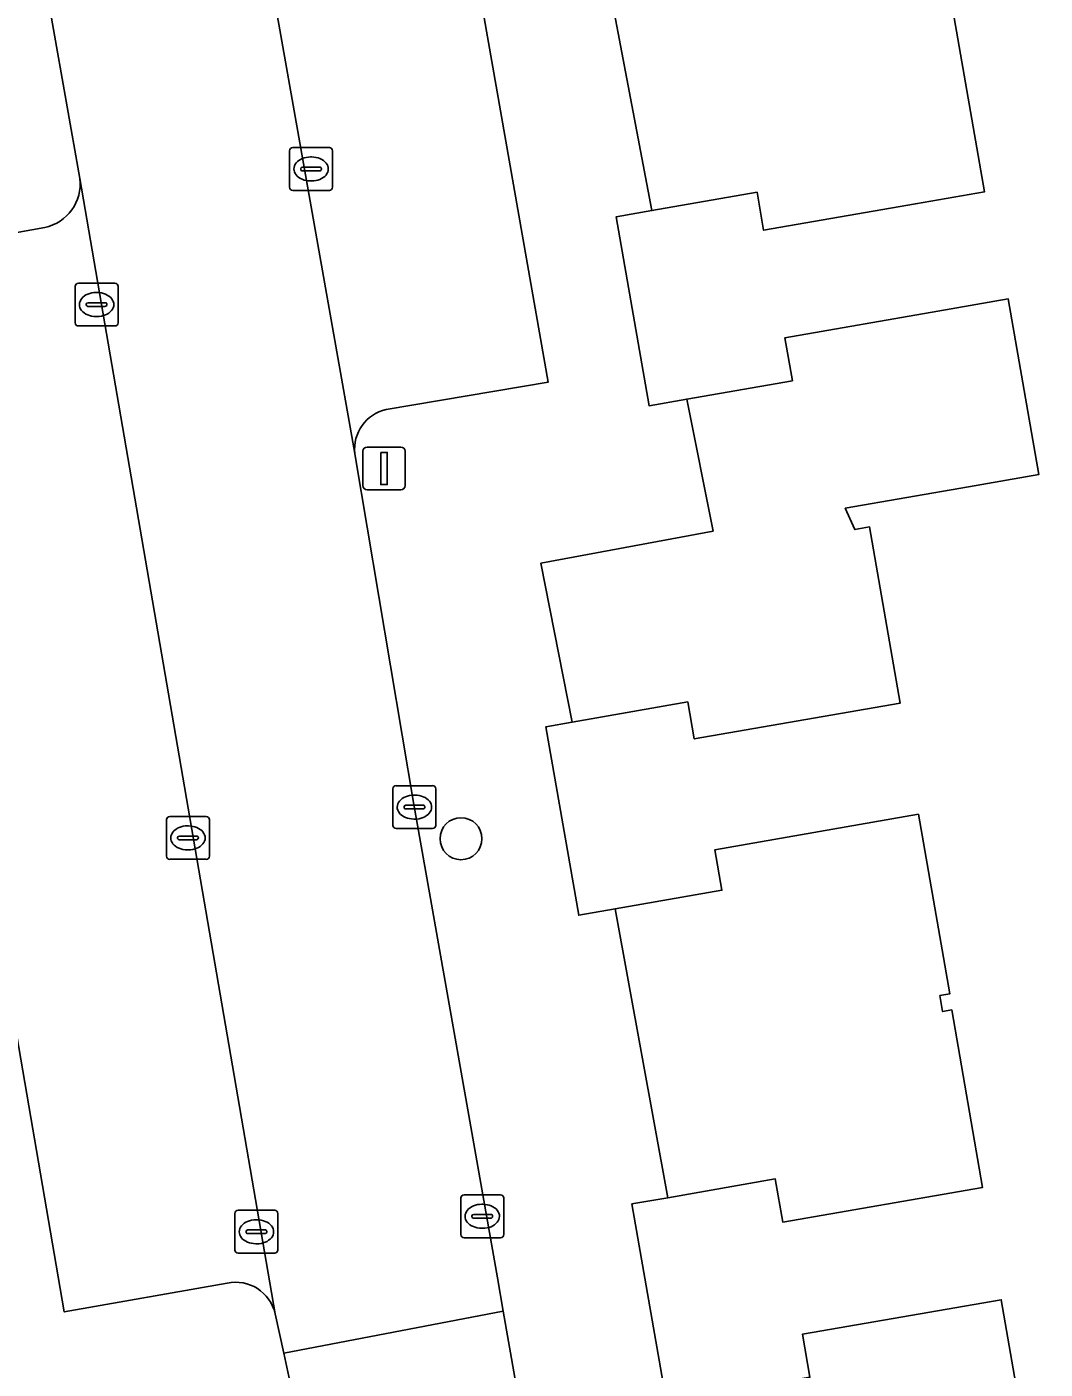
# Model space of a CAD drawing. Extents: x 157793 to 159380, y 380877 to 382313.
# Drawn here: x 158451.2 to 158474.96, y 381278.44 to 381309.75 of the extents above; entities that cross this region are included whole.
import ezdxf

# ---------------------------------------------------------------- set-up
doc = ezdxf.new("R2010")
doc.units = 0
for name, color, linetype in [('IMGEO_Boom', 7, 'Continuous'), ('IMGEO_Erf', 7, 'Continuous'), ('IMGEO_Kolk', 7, 'Continuous'), ('IMGEO_Lichtmast', 7, 'Continuous'), ('IMGEO_Pand', 7, 'Continuous'), ('IMGEO_Parkeervlak_open', 7, 'Continuous'), ('IMGEO_Rijbaan_lokaal_open', 7, 'Continuous'), ('IMGEO_Voetpad_open', 7, 'Continuous')]:
    doc.layers.add(name, color=color, linetype=linetype)

msp = doc.modelspace()

# ---------------------------------------------------------------- linework, layer by layer
at = {"layer": 'IMGEO_Boom'}
msp.add_circle((158461.33, 381290.812), 0.489, dxfattribs=at)
at = {"layer": 'IMGEO_Erf'}
for points in [[(158466.956, 381312.653), (158464.5, 381312.226), (158465.785, 381305.462), (158468.237, 381305.889), (158468.391, 381305.005), (158471.933, 381305.622), (158473.544, 381305.902), (158472.806, 381310.138), (158472.513, 381310.087), (158472.457, 381310.411), (158472.755, 381310.463), (158472.034, 381314.598), (158470.42, 381314.317), (158466.776, 381313.683)], [(158466.596, 381301.065), (158467.213, 381297.988), (158467.005, 381297.949), (158463.195, 381297.235), (158463.927, 381293.531), (158466.62, 381294.001), (158466.77, 381293.139), (158471.578, 381293.977), (158470.862, 381298.083), (158470.519, 381298.023), (158470.294, 381298.521), (158473.172, 381299.022), (158474.812, 381299.308), (158474.098, 381303.403), (158472.458, 381303.117), (158468.886, 381302.495), (158469.06, 381301.494)], [(158466.152, 381282.439), (158468.661, 381282.876), (158468.837, 381281.868), (158473.499, 381282.68), (158472.778, 381286.818), (158472.566, 381286.781), (158472.502, 381287.152), (158472.732, 381287.192), (158472.002, 381291.381), (158467.255, 381290.554), (158467.419, 381289.61), (158464.929, 381289.176)], [(158466.403, 381277.715), (158466.455, 381277.397), (158468.355, 381277.754), (158468.758, 381275.456), (158467.588, 381275.254), (158467.744, 381274.38), (158471.264, 381274.382), (158474.347, 381275.4), (158474.256, 381275.923), (158474.641, 381275.99), (158473.932, 381280.06), (158469.297, 381279.253), (158469.472, 381278.249), (158468.405, 381278.063)]]:
    msp.add_lwpolyline(points, close=True, dxfattribs=at)
at = {"layer": 'IMGEO_Kolk'}
for p, q in [((158457.332, 381306.007), (158457.332, 381306.859)), ((158457.407, 381306.933), (158458.259, 381306.933)), ((158457.82, 381306.713), (158457.845, 381306.713)), ((158458.333, 381306.859), (158458.333, 381306.007)), ((158457.591, 381306.427), (158457.591, 381306.439)), ((158458.029, 381306.39), (158457.631, 381306.39)), ((158457.634, 381306.476), (158458.032, 381306.476)), ((158458.075, 381306.439), (158458.075, 381306.427)), ((158457.843, 381306.153), (158457.818, 381306.153)), ((158458.259, 381305.933), (158457.407, 381305.933)), ((158452.329, 381302.845), (158452.329, 381303.697)), ((158452.404, 381303.771), (158453.256, 381303.771)), ((158453.33, 381303.697), (158453.33, 381302.845)), ((158452.588, 381303.265), (158452.588, 381303.277)), ((158452.631, 381303.314), (158453.029, 381303.314)), ((158452.817, 381303.551), (158452.842, 381303.551)), ((158453.072, 381303.277), (158453.072, 381303.265)), ((158453.026, 381303.228), (158452.628, 381303.228)), ((158452.84, 381302.991), (158452.815, 381302.991)), ((158453.256, 381302.771), (158452.404, 381302.771)), ((158459.817, 381292.049), (158460.669, 381292.049)), ((158459.742, 381291.123), (158459.742, 381291.975)), ((158460.23, 381291.829), (158460.255, 381291.829)), ((158460.743, 381291.975), (158460.743, 381291.123)), ((158460.001, 381291.543), (158460.001, 381291.555)), ((158460.439, 381291.506), (158460.041, 381291.506)), ((158460.044, 381291.592), (158460.442, 381291.592)), ((158460.485, 381291.555), (158460.485, 381291.543)), ((158454.46, 381290.405), (158454.46, 381291.257)), ((158454.535, 381291.331), (158455.387, 381291.331)), ((158454.948, 381291.111), (158454.973, 381291.111)), ((158455.461, 381291.257), (158455.461, 381290.405)), ((158460.669, 381291.049), (158459.817, 381291.049)), ((158460.253, 381291.269), (158460.228, 381291.269)), ((158454.719, 381290.825), (158454.719, 381290.837)), ((158455.157, 381290.788), (158454.759, 381290.788)), ((158454.762, 381290.874), (158455.16, 381290.874)), ((158455.203, 381290.837), (158455.203, 381290.825)), ((158454.971, 381290.551), (158454.946, 381290.551)), ((158455.387, 381290.331), (158454.535, 381290.331)), ((158461.326, 381281.58), (158461.326, 381282.432)), ((158461.401, 381282.506), (158462.253, 381282.506)), ((158461.814, 381282.286), (158461.839, 381282.286)), ((158462.327, 381282.432), (158462.327, 381281.58)), ((158456.057, 381281.218), (158456.057, 381282.07)), ((158456.132, 381282.144), (158456.984, 381282.144)), ((158457.058, 381282.07), (158457.058, 381281.218)), ((158461.585, 381282), (158461.585, 381282.012)), ((158461.628, 381282.049), (158462.026, 381282.049)), ((158462.069, 381282.012), (158462.069, 381282)), ((158456.359, 381281.687), (158456.757, 381281.687)), ((158456.545, 381281.924), (158456.57, 381281.924)), ((158462.023, 381281.963), (158461.625, 381281.963)), ((158461.837, 381281.726), (158461.812, 381281.726)), ((158456.316, 381281.638), (158456.316, 381281.65)), ((158456.754, 381281.601), (158456.356, 381281.601)), ((158456.568, 381281.364), (158456.543, 381281.364)), ((158456.8, 381281.65), (158456.8, 381281.638)), ((158462.253, 381281.506), (158461.401, 381281.506)), ((158456.984, 381281.144), (158456.132, 381281.144))]:
    msp.add_line(p, q, dxfattribs=at)
for points in [[(158457.332, 381306.007), (158457.332, 381306.859)], [(158457.407, 381306.933), (158458.259, 381306.933)], [(158458.333, 381306.859), (158458.333, 381306.007)], [(158458.259, 381305.933), (158457.407, 381305.933)], [(158452.329, 381302.845), (158452.329, 381303.697)], [(158452.404, 381303.771), (158453.256, 381303.771)], [(158453.33, 381303.697), (158453.33, 381302.845)], [(158453.256, 381302.771), (158452.404, 381302.771)], [(158459.817, 381292.049), (158460.669, 381292.049)], [(158459.742, 381291.123), (158459.742, 381291.975)], [(158460.743, 381291.975), (158460.743, 381291.123)], [(158454.46, 381290.405), (158454.46, 381291.257)], [(158454.535, 381291.331), (158455.387, 381291.331)], [(158455.461, 381291.257), (158455.461, 381290.405)], [(158460.669, 381291.049), (158459.817, 381291.049)], [(158455.387, 381290.331), (158454.535, 381290.331)], [(158461.326, 381281.58), (158461.326, 381282.432)], [(158461.401, 381282.506), (158462.253, 381282.506)], [(158462.327, 381282.432), (158462.327, 381281.58)], [(158456.057, 381281.218), (158456.057, 381282.07)], [(158456.132, 381282.144), (158456.984, 381282.144)], [(158457.058, 381282.07), (158457.058, 381281.218)], [(158462.253, 381281.506), (158461.401, 381281.506)], [(158456.984, 381281.144), (158456.132, 381281.144)]]:
    msp.add_lwpolyline(points, dxfattribs=at)
for centre, radius, start, end in [((158457.409, 381306.857), 0.0765, 91.552, 178.448), ((158457.409, 381306.857), 0.0765, 91.552, 178.448), ((158458.257, 381306.857), 0.0765, 1.552, 88.448), ((158458.257, 381306.857), 0.0765, 1.552, 88.448), ((158457.631, 381306.436), 0.0403, 85.8775, 175.7526), ((158457.628, 381306.426), 0.0366, 178.938, 274.7102), ((158458.032, 381306.433), 0.043, 264.8664, 352.4533), ((158458.036, 381306.438), 0.0386, 1.7309, 96.639), ((158457.409, 381306.009), 0.0765, 181.552, 268.448), ((158457.409, 381306.009), 0.0765, 181.552, 268.448), ((158458.257, 381306.009), 0.0765, 271.552, 358.448), ((158458.257, 381306.009), 0.0765, 271.552, 358.448), ((158452.406, 381303.695), 0.0765, 91.552, 178.448), ((158452.406, 381303.695), 0.0765, 91.552, 178.448), ((158453.254, 381303.695), 0.0765, 1.552, 88.448), ((158453.254, 381303.695), 0.0765, 1.552, 88.448), ((158452.628, 381303.274), 0.0403, 85.8775, 175.7526), ((158452.625, 381303.264), 0.0366, 178.938, 274.7102), ((158453.029, 381303.271), 0.043, 264.8664, 352.4533), ((158453.033, 381303.276), 0.0386, 1.7309, 96.639), ((158452.406, 381302.847), 0.0765, 181.552, 268.448), ((158452.406, 381302.847), 0.0765, 181.552, 268.448), ((158453.254, 381302.847), 0.0765, 271.552, 358.448), ((158453.254, 381302.847), 0.0765, 271.552, 358.448), ((158459.819, 381291.973), 0.0765, 91.552, 178.448), ((158459.819, 381291.973), 0.0765, 91.552, 178.448), ((158460.667, 381291.973), 0.0765, 1.552, 88.448), ((158460.667, 381291.973), 0.0765, 1.552, 88.448), ((158460.041, 381291.552), 0.0403, 85.8775, 175.7526), ((158460.038, 381291.542), 0.0366, 178.938, 274.7102), ((158460.442, 381291.549), 0.043, 264.8664, 352.4533), ((158460.446, 381291.554), 0.0386, 1.7309, 96.639), ((158454.537, 381291.255), 0.0765, 91.552, 178.448), ((158454.537, 381291.255), 0.0765, 91.552, 178.448), ((158455.385, 381291.255), 0.0765, 1.552, 88.448), ((158455.385, 381291.255), 0.0765, 1.552, 88.448), ((158459.819, 381291.125), 0.0765, 181.552, 268.448), ((158459.819, 381291.125), 0.0765, 181.552, 268.448), ((158460.667, 381291.125), 0.0765, 271.552, 358.448), ((158460.667, 381291.125), 0.0765, 271.552, 358.448), ((158454.759, 381290.834), 0.0403, 85.8775, 175.7526), ((158454.756, 381290.824), 0.0366, 178.938, 274.7102), ((158455.16, 381290.831), 0.043, 264.8664, 352.4533), ((158455.164, 381290.836), 0.0386, 1.7309, 96.639), ((158454.537, 381290.407), 0.0765, 181.552, 268.448), ((158454.537, 381290.407), 0.0765, 181.552, 268.448), ((158455.385, 381290.407), 0.0765, 271.552, 358.448), ((158455.385, 381290.407), 0.0765, 271.552, 358.448), ((158461.403, 381282.43), 0.0765, 91.552, 178.448), ((158461.403, 381282.43), 0.0765, 91.552, 178.448), ((158462.251, 381282.43), 0.0765, 1.552, 88.448), ((158462.251, 381282.43), 0.0765, 1.552, 88.448), ((158456.134, 381282.068), 0.0765, 91.552, 178.448), ((158456.134, 381282.068), 0.0765, 91.552, 178.448), ((158456.982, 381282.068), 0.0765, 1.552, 88.448), ((158456.982, 381282.068), 0.0765, 1.552, 88.448), ((158461.625, 381282.009), 0.0403, 85.8775, 175.7526), ((158461.622, 381281.999), 0.0366, 178.938, 274.7102), ((158462.026, 381282.006), 0.043, 264.8664, 352.4533), ((158462.03, 381282.011), 0.0386, 1.7309, 96.639), ((158456.356, 381281.647), 0.0403, 85.8775, 175.7526), ((158456.761, 381281.649), 0.0386, 1.7309, 96.639), ((158456.353, 381281.637), 0.0366, 178.938, 274.7102), ((158456.757, 381281.644), 0.043, 264.8664, 352.4533), ((158461.403, 381281.582), 0.0765, 181.552, 268.448), ((158461.403, 381281.582), 0.0765, 181.552, 268.448), ((158462.251, 381281.582), 0.0765, 271.552, 358.448), ((158462.251, 381281.582), 0.0765, 271.552, 358.448), ((158456.134, 381281.22), 0.0765, 181.552, 268.448), ((158456.134, 381281.22), 0.0765, 181.552, 268.448), ((158456.982, 381281.22), 0.0765, 271.552, 358.448), ((158456.982, 381281.22), 0.0765, 271.552, 358.448)]:
    msp.add_arc(centre, radius, start, end, dxfattribs=at)
for centre, major_axis, ratio, start_param, end_param in [((158457.819, 381306.433), (-0.387, 0.002), 0.722429, 4.712389, 7.853982), ((158457.844, 381306.433), (-0.39, 0.002), 0.717154, 1.570796, 4.712389), ((158452.816, 381303.271), (-0.387, 0.002), 0.722429, 4.712389, 7.853982), ((158452.841, 381303.271), (-0.39, 0.002), 0.717154, 1.570796, 4.712389), ((158460.229, 381291.549), (-0.387, 0.002), 0.722429, 4.712389, 7.853982), ((158460.254, 381291.549), (-0.39, 0.002), 0.717154, 1.570796, 4.712389), ((158454.947, 381290.831), (-0.387, 0.002), 0.722429, 4.712389, 7.853982), ((158454.972, 381290.831), (-0.39, 0.002), 0.717154, 1.570796, 4.712389), ((158461.813, 381282.006), (-0.387, 0.002), 0.722429, 4.712389, 7.853982), ((158461.838, 381282.006), (-0.39, 0.002), 0.717154, 1.570796, 4.712389), ((158456.544, 381281.644), (-0.387, 0.002), 0.722429, 4.712389, 7.853982), ((158456.569, 381281.644), (-0.39, 0.002), 0.717154, 1.570796, 4.712389)]:
    msp.add_ellipse(centre, major_axis=major_axis, ratio=ratio, start_param=start_param, end_param=end_param, dxfattribs=at)
at = {"layer": 'IMGEO_Lichtmast'}
for p, q in [((158459.039, 381299.048), (158459.039, 381299.848)), ((158459.039, 381299.848), (158459.039, 381299.048)), ((158459.139, 381299.948), (158459.929, 381299.948)), ((158459.929, 381299.948), (158459.139, 381299.948)), ((158460.029, 381299.848), (158460.029, 381299.048)), ((158460.029, 381299.048), (158460.029, 381299.848)), ((158459.929, 381298.948), (158459.139, 381298.948)), ((158459.139, 381298.948), (158459.929, 381298.948))]:
    msp.add_line(p, q, dxfattribs=at)
msp.add_lwpolyline([(158459.459, 381299.823), (158459.609, 381299.823), (158459.609, 381299.073), (158459.459, 381299.073), (158459.459, 381299.823)], dxfattribs=at)
for centre, start, end in [((158459.139, 381299.848), 90, 180), ((158459.139, 381299.848), 90, 180), ((158459.929, 381299.848), 0, 90), ((158459.929, 381299.848), 360, 90), ((158459.139, 381299.048), 180, 270), ((158459.139, 381299.048), 180, 270), ((158459.929, 381299.048), 270, 0), ((158459.929, 381299.048), 270, 0)]:
    msp.add_arc(centre, 0.1, start, end, dxfattribs=at)
at = {"layer": 'IMGEO_Pand'}
for points in [[(158472.806, 381310.138), (158473.544, 381305.902), (158471.933, 381305.622), (158468.391, 381305.005), (158468.237, 381305.889), (158465.785, 381305.462), (158464.951, 381305.317), (158465.718, 381300.912), (158466.596, 381301.065), (158469.06, 381301.494), (158468.886, 381302.495), (158472.458, 381303.117), (158474.098, 381303.403), (158474.812, 381299.308), (158473.172, 381299.022), (158470.294, 381298.521), (158470.519, 381298.023), (158470.862, 381298.083), (158471.578, 381293.977), (158466.77, 381293.139), (158466.62, 381294.001), (158463.927, 381293.531), (158463.311, 381293.424), (158464.077, 381289.028), (158464.929, 381289.176), (158467.419, 381289.61), (158467.255, 381290.554), (158472.002, 381291.381), (158472.732, 381287.192), (158472.502, 381287.152), (158472.566, 381286.781), (158472.778, 381286.818), (158473.499, 381282.68), (158468.837, 381281.868), (158468.661, 381282.876), (158466.152, 381282.439), (158465.318, 381282.294), (158466.123, 381277.666)], [(158469.472, 381278.249), (158469.297, 381279.253), (158473.932, 381280.06), (158474.641, 381275.99)]]:
    msp.add_lwpolyline(points, dxfattribs=at)
at = {"layer": 'IMGEO_Parkeervlak_open'}
for points in [[(158453.725, 381328.788), (158458.855, 381299.797)], [(158459.585, 381300.826), (158463.363, 381301.46), (158458.58, 381328.685), (158454.821, 381328.062)], [(158456.995, 381279.728), (158452.439, 381306.208)], [(158451.622, 381305.07), (158447.84, 381304.388), (158452.075, 381279.774), (158455.873, 381280.446)]]:
    msp.add_lwpolyline(points, dxfattribs=at)
for centre, radius, start, end in [((158451.41, 381306.084), 1.036, 281.7863, 6.8626), ((158459.798, 381299.901), 0.949, 102.9884, 186.3058), ((158456.072, 381279.522), 0.946, 12.6094, 102.1579)]:
    msp.add_arc(centre, radius, start, end, dxfattribs=at)
at = {"layer": 'IMGEO_Rijbaan_lokaal_open'}
for points in [[(158451.804, 381309.815), (158452.439, 381306.208), (158456.995, 381279.728), (158457.2, 381278.81), (158462.317, 381279.793), (158462.181, 381280.566), (158460.643, 381289.284), (158460.232, 381291.61), (158458.873, 381299.693), (158458.855, 381299.797), (158453.725, 381328.788), (158453.166, 381331.927), (158448.032, 381331), (158448.371, 381329.05)], [(158462.317, 381279.793), (158457.2, 381278.81), (158457.824, 381275.871), (158457.911, 381275.462), (158462.917, 381276.394), (158462.862, 381276.701)]]:
    msp.add_lwpolyline(points, close=True, dxfattribs=at)
at = {"layer": 'IMGEO_Voetpad_open'}
for points in [[(158454.821, 381328.062), (158458.58, 381328.685), (158463.363, 381301.46), (158459.585, 381300.826)], [(158464.929, 381289.176), (158464.077, 381289.028), (158463.311, 381293.424), (158463.927, 381293.531), (158463.195, 381297.235), (158467.005, 381297.949), (158467.213, 381297.988), (158466.596, 381301.065), (158465.718, 381300.912), (158464.951, 381305.317), (158465.785, 381305.462), (158464.5, 381312.226)], [(158452.439, 381306.208), (158451.804, 381309.815)], [(158455.873, 381280.446), (158452.075, 381279.774), (158447.84, 381304.388), (158451.622, 381305.07)], [(158458.855, 381299.797), (158458.873, 381299.693), (158460.232, 381291.61), (158460.643, 381289.284), (158462.181, 381280.566), (158462.317, 381279.793), (158462.862, 381276.701), (158462.917, 381276.394), (158463.651, 381272.228)], [(158464.435, 381269.889), (158474.958, 381269.926), (158474.943, 381272.941), (158471.423, 381273.136), (158471.264, 381274.382), (158467.744, 381274.38), (158467.588, 381275.254), (158468.758, 381275.456), (158468.355, 381277.754), (158466.455, 381277.397), (158466.403, 381277.715), (158466.123, 381277.666), (158465.318, 381282.294), (158466.152, 381282.439), (158464.929, 381289.176)], [(158458.527, 381272.482), (158458.1, 381274.68), (158457.911, 381275.462), (158457.824, 381275.871), (158457.2, 381278.81), (158456.995, 381279.728)]]:
    msp.add_lwpolyline(points, dxfattribs=at)
for centre, radius, start, end in [((158451.41, 381306.084), 1.036, 281.7863, 6.8626), ((158459.798, 381299.901), 0.949, 102.9884, 186.3058), ((158456.072, 381279.522), 0.946, 12.6094, 102.1579)]:
    msp.add_arc(centre, radius, start, end, dxfattribs=at)

doc.saveas('drawing.dxf')
